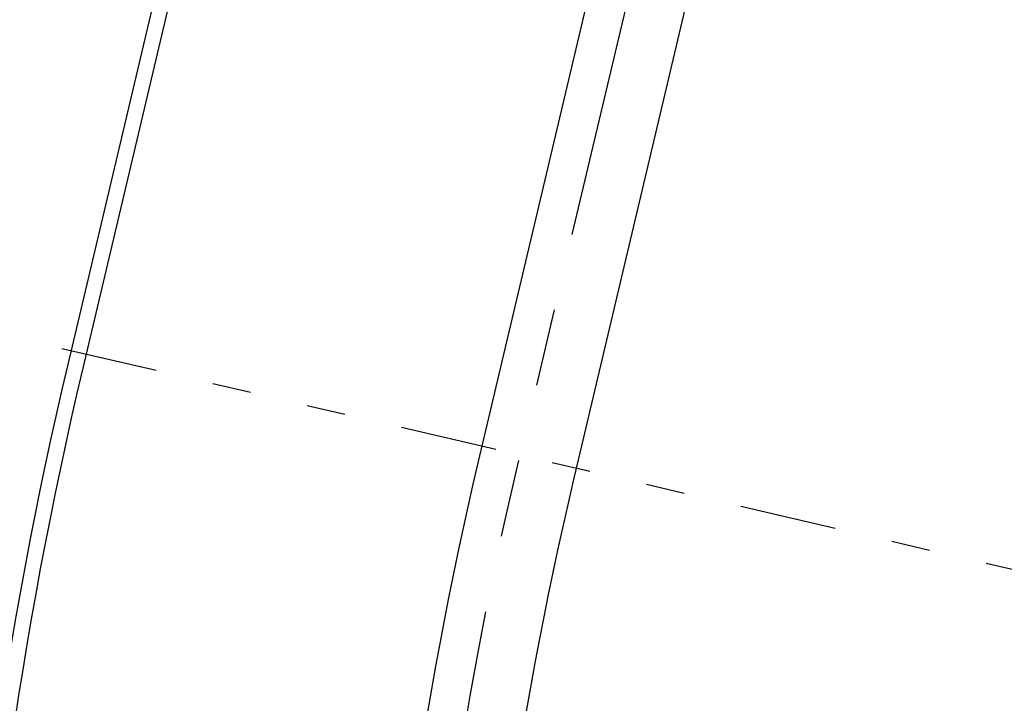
# Model space of a CAD drawing. Header units: metres. Extents: x 116958 to 118326, y 475500 to 477904.
# Tile 903 of 1001: x 117671.87 to 117676.95, y 477110.83 to 477114.36. Entities that reach past the tile are written whole.
import ezdxf

# ---------------------------------------------------------------- set-up
doc = ezdxf.new("R2010")
doc.units = ezdxf.units.M
doc.header["$LTSCALE"] = 0.2
doc.linetypes.add('AL-TEKENBLADGRENS', pattern=[11.5, 2.5, -1.5, 1, -1.5, 1, -1.5, 2.5])
doc.linetypes.add('VH-TROTTOIRBAND_180-200', pattern=[20, 10, -2, 2, -2, 2, -2])
for name, color, linetype in [('N-WE-VH-GOOT_TEGEL-300', 251, 'Continuous'), ('N-WE-VH-KANTOPSLUITING_ACHTERKANTBAND-G', 251, 'Continuous'), ('N-WE-VH-KANTOPSLUITING_OPSLUITBAND_80X200-G', 251, 'Continuous'), ('N-WE-VH-KANTOPSLUITING_TROTTOIRBAND_180 200-G', 251, 'VH-TROTTOIRBAND_180-200'), ('X-XX-AL-TEKENBLADGRENS-G', 7, 'AL-TEKENBLADGRENS')]:
    doc.layers.add(name, color=color, linetype=linetype)

msp = doc.modelspace()

# ---------------------------------------------------------------- linework, layer by layer
at = {"layer": 'N-WE-VH-GOOT_TEGEL-300', "flags": 128}
msp.add_lwpolyline([(117675.182, 477115.2007), (117675.4739, 477115.1317), (117674.7251, 477111.9659, 0.047532), (117674.2138, 477108.264), (117673.5111, 477091.6504), (117673.2113, 477091.6631)], format="xyb", dxfattribs=at)
at = {"layer": 'N-WE-VH-KANTOPSLUITING_ACHTERKANTBAND-G', "flags": 128}
for points in [[(117677.2257, 477152.4669), (117677.1947, 477152.3932, 0.009968), (117680.4566, 477151.0999), (117675.0525, 477128.2516), (117674.488, 477128.3851), (117673.2428, 477123.1203), (117674.5371, 477122.8142), (117672.1171, 477112.5828, 0.047532), (117671.5362, 477108.3773), (117670.9554, 477094.6476), (117670.4414, 477092.4743), (117673.0197, 477091.8644)], [(117673.2113, 477091.6631), (117673.0115, 477091.6716), (117673.7142, 477108.2851, -0.047532), (117674.2386, 477112.081), (117674.9873, 477115.2468), (117675.182, 477115.2007)]]:
    msp.add_lwpolyline(points, format="xyb", dxfattribs=at)
at = {"layer": 'N-WE-VH-KANTOPSLUITING_OPSLUITBAND_80X200-G', "flags": 128}
msp.add_lwpolyline([(117677.2257, 477152.4669, 0.010168), (117680.5507, 477151.1502), (117675.1119, 477128.1553), (117674.5475, 477128.2888), (117673.3391, 477123.1798), (117674.6333, 477122.8736), (117672.195, 477112.5643, 0.047532), (117671.6161, 477108.3739), (117671.0351, 477094.6366), (117670.5377, 477092.5337), (117673.0231, 477091.9458)], format="xyb", dxfattribs=at)
at = {"layer": 'N-WE-VH-KANTOPSLUITING_TROTTOIRBAND_180 200-G', "flags": 128}
msp.add_lwpolyline([(117675.182, 477115.2007), (117674.4332, 477112.0349, 0.047532), (117673.9141, 477108.2767), (117673.2113, 477091.6631)], format="xyb", dxfattribs=at)
at = {"layer": 'X-XX-AL-TEKENBLADGRENS-G'}
msp.add_line((117665.0742, 477114.2959), (117708.9425, 477104.1006), dxfattribs=at)

doc.saveas('drawing.dxf')
